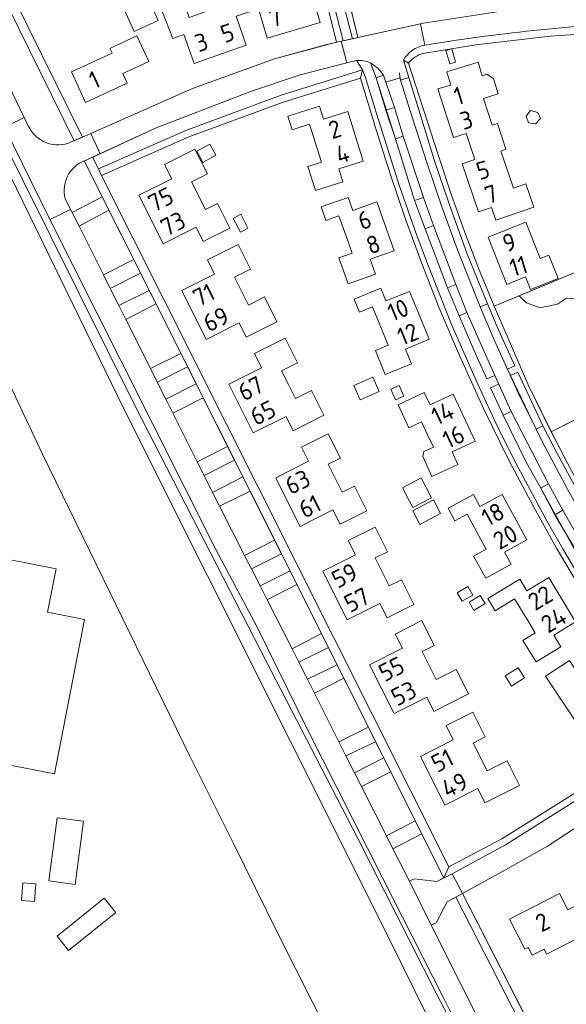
# Model space of a CAD drawing. Header units: metres. Extents: x 209813 to 223847, y 571801 to 587119.
# Tile 705 of 746: x 221768 to 221891, y 584485 to 584708. Entities that reach past the tile are written whole.
import ezdxf
from ezdxf.enums import TextEntityAlignment as Align

# ---------------------------------------------------------------- set-up
doc = ezdxf.new("R2010")
doc.units = ezdxf.units.M
for name, color, linetype, lineweight in [('B-RO-GK-BESCHOEIING-G', 8, 'GK-BESCHOEIING', 0), ('B-RO-GR-BEPLANTING_CULTUUR_BOSPLANTSOEN-GV', 8, 'Continuous', 0), ('B-RO-GR-BEPLANTING_CULTUUR_HEESTERS-GV', 8, 'Continuous', 0), ('B-RO-OG-BEBOUWING-T18', 8, 'Continuous', 0), ('B-RO-OG-TERREIN_CULTUURSCHEIDING-GV', 8, 'Continuous', 0), ('B-RO-OG-TERREIN_ERF-GV', 8, 'Continuous', 0), ('B-RO-OG-WATER_KANAAL-GV', 8, 'Continuous', 0), ('B-RO-OG-WEG-GV', 8, 'Continuous', 0), ('B-RO-VH-VERHARDING_BETONSTRAATSTEEN-GV', 8, 'Continuous', 0), ('B-RO-VH-VERHARDING_TEGEL-GV', 8, 'Continuous', 0)]:
    doc.layers.add(name, color=color, linetype=linetype, lineweight=lineweight)
doc.styles.add('NLCS-ISO-M200-T18', font='txt', dxfattribs={"height": 0.36})
doc.linetypes.add('GK-BESCHOEIING', pattern='A,30,-5,[1,NLCS.shx,S=1,R=0,X=0,Y=0],-5', length=40)

msp = doc.modelspace()

# ---------------------------------------------------------------- linework, layer by layer
at = {"layer": 'B-RO-GK-BESCHOEIING-G', "flags": 128}
msp.add_lwpolyline([(221875.738, 584454.845), (221874.508, 584455.066), (221873.062, 584455.961), (221872.183, 584457.19), (221847.773, 584506.691), (221791.235, 584619.586), (221692.021, 584823.048), (221668.547, 584870.73), (221657.634, 584892.46), (221646.635, 584912.998), (221631.561, 584939.584), (221622.157, 584954.665), (221605.775, 584980.039), (221592.815, 584999.476), (221533.755, 585091.875), (221484.107, 585170.707), (221456.455, 585214.021), (221415.099, 585277.685), (221382.506, 585326.88), (221353.466, 585369.682), (221298.776, 585452.31), (221262.849, 585507.464), (221235.508, 585549.912)], dxfattribs=at)
at = {"layer": 'B-RO-GR-BEPLANTING_CULTUUR_BOSPLANTSOEN-GV', "flags": 128}
msp.add_lwpolyline([(221880.677, 584645.329), (221882.298, 584643.713), (221885.361, 584642.588), (221889.361, 584643.401), (221891.423, 584644.776), (221894.611, 584644.714), (221897.236, 584643.838), (221900.361, 584636.774), (221900.173, 584632.272), (221898.236, 584628.771), (221895.986, 584625.708), (221893.986, 584622.519), (221893.611, 584619.831), (221893.924, 584617.548), (221909.396, 584625.367), (221906.142, 584631.565), (221902.205, 584638.817), (221899.455, 584645.632), (221898.004, 584652.56)], close=True, dxfattribs=at)
at = {"layer": 'B-RO-GR-BEPLANTING_CULTUUR_HEESTERS-GV', "flags": 128}
for points in [[(221826.118, 584756.487), (221829.016, 584745.193), (221828.635, 584745.083), (221830.602, 584738.244), (221832.626, 584729.485), (221839.293, 584702.71), (221840.845, 584703.05), (221833.334, 584732.337), (221827.567, 584756.853)], [(221834.049, 584746.334), (221833.64, 584746.249), (221831.045, 584757.703), (221829.627, 584757.361), (221835.392, 584732.847), (221842.918, 584703.504), (221844.102, 584703.764), (221839.652, 584722.23), (221835.485, 584739.393)], [(221854.41, 584681.461), (221852.458, 584687.948), (221850.489, 584687.367), (221852.63, 584680.819)], [(221861.239, 584661.234), (221859.03, 584667.555), (221856.998, 584666.859), (221859.402, 584660.477)], [(221864.421, 584647.141), (221867.058, 584640.758), (221868.836, 584641.544), (221866.334, 584647.848)], [(221878.042, 584628.668), (221879.659, 584629.414), (221875.671, 584638.261), (221873.479, 584643.467), (221871.863, 584642.791), (221875.024, 584635.325)], [(221884.535, 584615.085), (221886.043, 584615.855), (221880.353, 584627.983), (221878.688, 584627.242)], [(221876.037, 584625.274), (221874.208, 584624.465), (221877.052, 584618.271), (221878.879, 584619.126)], [(221890.549, 584596.725), (221887.292, 584602.695), (221885.584, 584601.747), (221888.779, 584595.742)]]:
    msp.add_lwpolyline(points, close=True, dxfattribs=at)
for points in [[(221846.977, 584698.037), (221848.282, 584694.685), (221849.924, 584695.246)], [(221853.705, 584694.638), (221853.829, 584694.132), (221855.682, 584694.754), (221854.472, 584698.666)]]:
    msp.add_lwpolyline(points, dxfattribs=at)
at = {"layer": 'B-RO-OG-TERREIN_CULTUURSCHEIDING-GV', "flags": 128}
for points in [[(221779.232, 584680.143), (221779.89, 584680.433), (221754.687, 584731.465), (221753.75, 584730.904), (221750.333, 584726.451), (221749.24, 584725.93), (221768.576, 584685.715)], [(221768.576, 584685.715), (221769.491, 584683.812)], [(221779.084, 584664.88), (221779.432, 584664.187), (221786.253, 584667.689), (221782.147, 584675.863)], [(221777.854, 584667.333), (221779.084, 584664.88)]]:
    msp.add_lwpolyline(points, dxfattribs=at)
for points in [[(221841.623, 584698.038), (221831.104, 584695.346), (221820.063, 584691.649), (221798.431, 584683.364), (221784.023, 584676.687), (221785.36, 584674.026), (221805.143, 584682.74), (221826.759, 584690.708), (221845.221, 584696.481), (221843.807, 584698.566), (221842.737, 584698.353)], [(221793.36, 584653.537), (221787.77, 584664.668), (221780.976, 584661.108), (221786.508, 584650.08)], [(221790.003, 584643.111), (221796.881, 584646.527), (221794.911, 584650.449), (221788.068, 584646.97)], [(221880.677, 584645.329), (221875.017, 584642.967), (221882.855, 584624.819), (221887.939, 584614.523), (221893.924, 584617.548), (221893.611, 584619.831), (221893.986, 584622.519), (221895.986, 584625.708), (221898.236, 584628.771), (221900.173, 584632.272), (221900.361, 584636.774), (221897.236, 584643.838), (221894.611, 584644.714), (221891.423, 584644.776), (221889.361, 584643.401), (221885.361, 584642.588), (221882.298, 584643.713)], [(221798.417, 584643.468), (221791.591, 584639.945), (221797.154, 584628.856), (221804.057, 584632.238)], [(221800.657, 584621.871), (221807.517, 584625.35), (221805.574, 584629.218), (221798.709, 584625.755)], [(221809.081, 584622.235), (221802.217, 584618.761), (221807.774, 584607.682), (221814.625, 584611.196)], [(221816.204, 584608.052), (221809.304, 584604.632), (221811.227, 584600.799), (221818.093, 584604.292)], [(221819.708, 584601.075), (221812.814, 584597.636), (221818.472, 584586.513), (221825.265, 584589.995)], [(221826.813, 584586.908), (221820.01, 584583.489), (221821.978, 584579.621), (221828.776, 584582.994)], [(221830.309, 584579.938), (221823.569, 584576.492), (221829.234, 584565.355), (221835.886, 584568.817)], [(221839.421, 584561.769), (221837.45, 584565.7), (221830.775, 584562.325), (221832.721, 584558.46)], [(221846.51, 584547.634), (221840.965, 584558.69), (221834.304, 584555.317), (221839.839, 584544.326)], [(221850.008, 584540.659), (221848.165, 584544.333), (221841.434, 584541.159), (221843.375, 584537.305)], [(221850.59, 584523.021), (221857.135, 584526.449), (221851.571, 584537.544), (221844.938, 584534.202)], [(221863.632, 584513.494), (221858.647, 584523.433), (221852.084, 584520.074), (221855.796, 584512.72), (221856.857, 584513.258), (221862.058, 584512.708)], [(221866.347, 584509.152), (221864.368, 584508.097), (221861.875, 584503.346), (221860.772, 584502.788), (221873.544, 584477.295), (221876.206, 584471.891), (221875.995, 584471.133), (221877.711, 584467.63), (221878.466, 584467.37), (221880.393, 584463.332), (221886.096, 584466.223), (221887.196, 584468.462)]]:
    msp.add_lwpolyline(points, close=True, dxfattribs=at)
at = {"layer": 'B-RO-OG-TERREIN_CULTUURSCHEIDING-GV'}
for points in [[(221769.491, 584683.812, 0.4152358), (221779.232, 584680.143)], [(221782.147, 584675.863, 0.3786816), (221777.854, 584667.333)]]:
    msp.add_lwpolyline(points, format="xyb", dxfattribs=at)
at = {"layer": 'B-RO-OG-TERREIN_ERF-GV', "flags": 128}
for points in [[(221757.265, 584730.79), (221781.762, 584681.258), (221806.65, 584692.23), (221825.293, 584699), (221839.293, 584702.71), (221836.327, 584714.643), (221833.634, 584713.846), (221835.609, 584707.176), (221823.587, 584703.62), (221821.613, 584710.292), (221816.558, 584708.656), (221818.869, 584702.084), (221807.069, 584697.92), (221804.75, 584704.482), (221802.261, 584703.602), (221799.759, 584709.936), (221804.748, 584711.727), (221805.948, 584708.326), (221815.397, 584711.659), (221814.4, 584714.485), (221817.108, 584715.439)], [(221841.406, 584714.953), (221844.102, 584703.764), (221859.003, 584707.031), (221876.686, 584709.758)], [(221917.582, 584705.888), (221904.603, 584705.196), (221887.671, 584704.085), (221870.853, 584702.171), (221858.859, 584700.197)], [(221855.611, 584697.958), (221862.4, 584677.018), (221865.281, 584668.309), (221868.301, 584659.832), (221871.482, 584651.583), (221875.017, 584642.967)], [(221875.017, 584642.967), (221898.004, 584652.56), (221899.455, 584645.632), (221902.205, 584638.817), (221906.142, 584631.565), (221909.396, 584625.367), (221887.939, 584614.523), (221892.49, 584605.667), (221897.641, 584596.593), (221902.67, 584587.936), (221907.947, 584579.248), (221913.517, 584570.634), (221921.686, 584558.439)], [(221840.843, 584471.507), (221833.753, 584485.476), (221826.048, 584500.908), (221815.958, 584521.3), (221806.072, 584541.075), (221772.724, 584609.48), (221760.396, 584635.397)]]:
    msp.add_lwpolyline(points, dxfattribs=at)
for points in [[(221795.027, 584716.223), (221798.917, 584707.658), (221793.479, 584705.188), (221790.861, 584710.953), (221791.679, 584711.325), (221790.407, 584714.125)], [(221796.766, 584698.375), (221790.911, 584695.672), (221791.921, 584693.484), (221782.426, 584689.093), (221779.253, 584695.984), (221788.475, 584700.247), (221787.972, 584701.336), (221794.083, 584704.161)], [(221866.263, 584698.209), (221864.932, 584697.829), (221864.078, 584700.82), (221865.409, 584701.2)], [(221878.317, 584672.756), (221879.376, 584669.669), (221882.178, 584670.634), (221883.982, 584665.407), (221875.371, 584662.435), (221874.375, 584665.318), (221871.464, 584664.313), (221867.745, 584675.203), (221870.61, 584676.196), (221868.668, 584682.068), (221865.765, 584681.154), (221862.286, 584692.139), (221865.169, 584693.015), (221864.267, 584695.984), (221871.357, 584698.193), (221872.318, 584695.143), (221873.322, 584695.459), (221874.833, 584694.514), (221875.93, 584691.03), (221872.622, 584689.988), (221874.535, 584683.916), (221875.739, 584684.295), (221877.669, 584678.491), (221876.488, 584678.086)], [(221844.719, 584694.603), (221827.255, 584689.134), (221805.871, 584681.282), (221786.104, 584672.546), (221821.505, 584602.11), (221864.726, 584516.006), (221876.756, 584522.342), (221894.456, 584533.423), (221914.316, 584548.629), (221905.969, 584561.2), (221900.169, 584570.063), (221894.593, 584579.053), (221889.144, 584588.166), (221884.003, 584597.448), (221878.41, 584607.961), (221872.588, 584619.749), (221867.146, 584631.754), (221862.49, 584642.753), (221858.657, 584652.596), (221854.959, 584662.669), (221851.566, 584672.704), (221848.28, 584682.905)], [(221834.911, 584678.655), (221833.193, 584684.143), (221829.222, 584682.9), (221828.248, 584685.987), (221835.427, 584688.251), (221836.363, 584685.276), (221841.867, 584687.008), (221845.35, 584675.819), (221839.828, 584674.077), (221840.765, 584671.106), (221834.547, 584669.145), (221832.803, 584674.61), (221835.876, 584675.572)], [(221884.406, 584684.257), (221882.786, 584684.464), (221882.251, 584686), (221883.213, 584687.271), (221884.885, 584686.846), (221885.475, 584685.459)], [(221797.301, 584662.576), (221794.537, 584668.083), (221801.967, 584671.81), (221800.343, 584675.047), (221807.243, 584678.535), (221810.043, 584672.928), (221806.459, 584671.124), (221809.63, 584664.823), (221812.365, 584666.199), (221815.17, 584660.613), (221809.13, 584657.582), (221807.496, 584660.82), (221800.066, 584657.069)], [(221810.604, 584679.658), (221811.971, 584677.114), (221809.003, 584675.519), (221807.636, 584678.063)], [(221841.791, 584657.995), (221839.861, 584663.431), (221836.912, 584662.384), (221835.86, 584665.426), (221841.961, 584667.577), (221842.996, 584664.64), (221848.457, 584666.565), (221852.364, 584655.506), (221846.908, 584653.573), (221848.111, 584650.176), (221841.949, 584647.993), (221839.818, 584653.9), (221842.861, 584654.98)], [(221817.526, 584659.745), (221815.883, 584662.847), (221817.594, 584663.753), (221819.237, 584660.651)], [(221884.285, 584656.651), (221885.445, 584653.733), (221887.396, 584654.508), (221889.506, 584649.23), (221883.225, 584646.705), (221882.073, 584649.576), (221877.878, 584647.893), (221873.629, 584658.591), (221882.158, 584662.003)], [(221817.781, 584646.364), (221819.359, 584643.219), (221822.987, 584645.04), (221825.799, 584639.438), (221818.852, 584635.94), (221817.221, 584639.172), (221809.813, 584635.433), (221804.28, 584646.471), (221811.696, 584650.213), (221810.066, 584653.443), (221817.018, 584656.932), (221819.825, 584651.339), (221816.198, 584649.518)], [(221858.062, 584640.876), (221860.278, 584635.45), (221854.944, 584633.258), (221856.312, 584629.929), (221850.32, 584627.488), (221848.1, 584632.913), (221850.988, 584634.095), (221847.432, 584642.782), (221844.515, 584641.588), (221843.318, 584644.576), (221849.325, 584647.022), (221850.503, 584644.129), (221855.845, 584646.304)], [(221828.407, 584625.187), (221830.001, 584622.024), (221833.622, 584623.849), (221836.435, 584618.243), (221829.501, 584614.764), (221827.878, 584617.999), (221820.443, 584614.269), (221814.906, 584625.286), (221822.331, 584628.989), (221820.709, 584632.241), (221827.66, 584635.73), (221830.463, 584630.146), (221826.827, 584628.321)], [(221847.544, 584626.893), (221848.98, 584623.628), (221844.635, 584621.717), (221843.199, 584624.982)], [(221853.51, 584625.02), (221854.58, 584622.59), (221852.695, 584621.76), (221851.625, 584624.19)], [(221859.937, 584613.797), (221858.547, 584616.743), (221855.7, 584615.4), (221853.303, 584620.64), (221859.166, 584623.404), (221860.49, 584620.58), (221865.724, 584623.034), (221870.687, 584612.388), (221865.464, 584609.942), (221866.784, 584607.123), (221860.917, 584604.366), (221859.591, 584607.277), (221858.831, 584608.887), (221859.06, 584610.015), (221861.237, 584611.042)], [(221828.299, 584598.588), (221825.533, 584604.116), (221832.981, 584607.825), (221831.367, 584611.066), (221837.427, 584614.084), (221840.191, 584608.534), (221837.448, 584607.165), (221840.597, 584600.858), (221843.34, 584602.227), (221846.153, 584596.636), (221840.103, 584593.591), (221838.482, 584596.812), (221831.058, 584593.076)], [(221854.225, 584601.834), (221858.458, 584604.058), (221860.809, 584599.583), (221856.576, 584597.359)], [(221871.643, 584590.798), (221868.877, 584595.857), (221866.115, 584594.347), (221864.591, 584597.19), (221870.296, 584600.299), (221871.773, 584597.569), (221876.847, 584600.315), (221882.446, 584590.018), (221877.36, 584587.237), (221878.856, 584584.501), (221873.086, 584581.347), (221870.339, 584586.371), (221873.206, 584587.939)], [(221756.85, 584589.26), (221748.86, 584590.85), (221750.36, 584598.38), (221754.45, 584597.57), (221754.63, 584598.49), (221758.69, 584597.66), (221758.516, 584596.743), (221762.53, 584595.98), (221761.789, 584592.252), (221765.172, 584591.58), (221764.45, 584587.948), (221764.772, 584587.884), (221764.347, 584585.745), (221775.776, 584583.474), (221773.83, 584573.68), (221782.23, 584572.04), (221775.417, 584537.061), (221743.28, 584543.32), (221750.1, 584578.3), (221754.33, 584577.48), (221755.07, 584581.24), (221755.3, 584581.22), (221755.98, 584585.15)], [(221861.254, 584599.11), (221862.882, 584596.037), (221858.181, 584593.547), (221856.553, 584596.62)], [(221838.932, 584577.412), (221836.167, 584582.929), (221843.592, 584586.653), (221841.972, 584589.884), (221848.023, 584592.919), (221850.82, 584587.329), (221848.091, 584585.963), (221851.252, 584579.646), (221853.99, 584581.016), (221856.789, 584575.433), (221850.746, 584572.396), (221849.122, 584575.627), (221841.696, 584571.895)], [(221882.616, 584571.743), (221879.627, 584576.679), (221875.205, 584574.001), (221873.543, 584576.754), (221880.808, 584581.154), (221882.424, 584578.488), (221887.364, 584581.48), (221893.445, 584571.445), (221888.506, 584568.454), (221890.118, 584565.793), (221884.488, 584562.383), (221881.506, 584567.252), (221884.308, 584568.949)], [(221869.009, 584579.468), (221870.154, 584577.549), (221867.759, 584576.12), (221866.614, 584578.039)], [(221869.321, 584575.918), (221871.862, 584577.443), (221872.966, 584575.604), (221870.425, 584574.079)], [(221860.281, 584561.609), (221861.865, 584558.448), (221866.396, 584560.717), (221869.207, 584555.135), (221861.377, 584551.208), (221859.756, 584554.44), (221852.337, 584550.719), (221846.793, 584561.749), (221854.215, 584565.481), (221852.591, 584568.711), (221858.631, 584571.748), (221861.439, 584566.142), (221858.698, 584564.77)], [(221891.593, 584551.709), (221886.631, 584559.179), (221892.051, 584562.731), (221893.75, 584560.138), (221898.595, 584563.313), (221905.043, 584553.517), (221900.229, 584550.338), (221902.217, 584547.328), (221896.713, 584543.713), (221893.407, 584548.97)], [(221881.901, 584558.779), (221878.928, 584556.933), (221877.504, 584559.226), (221880.477, 584561.073)], [(221861.092, 584535.503), (221858.321, 584541.017), (221865.745, 584544.733), (221864.123, 584547.972), (221870.173, 584551.001), (221872.966, 584545.414), (221870.232, 584544.037), (221873.413, 584537.722), (221877.933, 584539.998), (221880.746, 584534.415), (221872.9, 584530.486), (221871.28, 584533.713), (221863.862, 584529.989)], [(221909.234, 584491.558), (221906.846, 584490.45), (221904.598, 584495.296), (221908.296, 584497.011), (221910.415, 584492.442), (221923.95, 584502.584), (221937.511, 584512.915), (221935.21, 584516.394), (221931.356, 584513.73), (221926.999, 584520.032), (221930.982, 584522.786), (221917.619, 584542.99), (221914.331, 584540.008), (221900.617, 584529.506), (221887.112, 584520.659), (221877.564, 584515.336), (221867.821, 584509.938), (221886.006, 584474.446), (221907.137, 584489.986)], [(221781.98, 584526.337), (221780.144, 584512.024), (221774.165, 584512.791), (221776.001, 584527.104)], [(221771.225, 584512.121), (221770.866, 584508.137), (221767.925, 584508.402), (221768.284, 584512.386)], [(221786.694, 584508.917), (221789.303, 584505.68), (221778.628, 584497.074), (221776.019, 584500.311)], [(221881.936, 584497.325), (221878.468, 584504.14), (221889.826, 584509.932), (221891.688, 584506.265), (221894.639, 584507.764), (221897.709, 584501.706), (221886.893, 584496.202), (221886.299, 584497.369), (221883.618, 584496.004), (221882.738, 584497.733)]]:
    msp.add_lwpolyline(points, close=True, dxfattribs=at)
at = {"layer": 'B-RO-OG-WATER_KANAAL-GV', "flags": 128}
for points in [[(221872.183, 584457.19), (221847.773, 584506.691), (221791.235, 584619.586), (221692.021, 584823.048)], [(221872.183, 584457.19), (221847.773, 584506.691), (221791.235, 584619.586), (221692.021, 584823.048)], [(221756.365, 584637.344), (221757.002, 584637.485), (221757.748, 584637.398), (221758.58, 584637.074), (221759.694, 584636.327), (221760.396, 584635.397), (221772.724, 584609.48), (221806.072, 584541.075), (221815.958, 584521.3), (221826.048, 584500.908), (221833.753, 584485.476), (221840.843, 584471.507)], [(221756.365, 584637.344), (221757.002, 584637.485), (221757.748, 584637.398), (221758.58, 584637.074), (221759.694, 584636.327), (221760.396, 584635.397), (221772.724, 584609.48), (221806.072, 584541.075), (221815.958, 584521.3), (221826.048, 584500.908), (221833.753, 584485.476), (221840.843, 584471.507)]]:
    msp.add_lwpolyline(points, dxfattribs=at)
at = {"layer": 'B-RO-OG-WEG-GV', "flags": 128}
msp.add_lwpolyline([(221717.132, 584775.258), (221755.452, 584697.172), (221793.665, 584620.281), (221822.126, 584564.893), (221844.059, 584522.526), (221861.959, 584487.234), (221878.488, 584455.551), (221878.911, 584455.769), (221874.15, 584465.219), (221874.332, 584465.934), (221872.559, 584469.465), (221871.874, 584469.693), (221863.353, 584486.6), (221849.708, 584513.506), (221832.779, 584546.962), (221821.296, 584570.275), (221811.997, 584587.872), (221790.539, 584630.524), (221774.389, 584662.567), (221764.088, 584683.505), (221749.834, 584712.875)], dxfattribs=at)
at = {"layer": 'B-RO-VH-VERHARDING_BETONSTRAATSTEEN-GV', "flags": 128}
for points in [[(221917.225, 584712.739), (221916.491, 584712.611), (221897.47, 584711.548), (221876.686, 584709.758), (221859.003, 584707.031), (221858.291, 584706.875), (221859.31, 584702.055), (221866.467, 584703.219)], [(221858.291, 584706.875), (221840.345, 584702.94), (221841.623, 584698.038), (221842.737, 584698.353), (221843.807, 584698.566)], [(221840.345, 584702.94), (221836.815, 584702.166), (221825.293, 584699), (221806.65, 584692.23), (221783.636, 584682.084)], [(221785.752, 584677.489), (221798.431, 584683.364), (221820.063, 584691.649), (221831.104, 584695.346), (221841.623, 584698.038)], [(221849.924, 584695.246), (221848.282, 584694.685), (221850.489, 584687.367), (221852.458, 584687.948), (221850.509, 584693.705)], [(221849.924, 584695.246), (221850.509, 584693.705), (221853.705, 584694.638)], [(221853.829, 584694.132), (221853.705, 584694.638)], [(221852.458, 584687.948), (221854.41, 584681.461)], [(221769.491, 584683.812), (221768.576, 584685.715), (221764.088, 584683.505), (221774.389, 584662.567), (221779.084, 584664.88), (221777.854, 584667.333)], [(221782.147, 584675.863), (221782.594, 584676.025), (221785.752, 584677.489), (221783.636, 584682.084), (221779.232, 584680.143)], [(221859.03, 584667.555), (221861.239, 584661.234)], [(221866.334, 584647.848), (221868.836, 584641.544)], [(221884.535, 584615.085), (221880.466, 584623.32), (221875.024, 584635.325), (221871.863, 584642.791)], [(221875.146, 584627.286), (221878.879, 584619.126), (221887.292, 584602.695), (221890.549, 584596.725), (221897.368, 584584.758), (221900.938, 584578.948)], [(221878.879, 584619.126), (221877.052, 584618.271), (221882.345, 584607.506), (221885.584, 584601.747), (221887.292, 584602.695)], [(221890.549, 584596.725), (221888.779, 584595.742), (221895.755, 584583.82), (221897.368, 584584.758)], [(221865.515, 584514.436), (221862.058, 584512.708), (221856.857, 584513.258), (221855.796, 584512.72), (221860.772, 584502.788), (221861.875, 584503.346), (221864.368, 584508.097), (221867.821, 584509.938)]]:
    msp.add_lwpolyline(points, dxfattribs=at)
at = {"layer": 'B-RO-VH-VERHARDING_BETONSTRAATSTEEN-GV'}
for points in [[(221854.472, 584698.666, -0.2256773), (221859.31, 584702.055)], [(221843.807, 584698.566, -0.1561205), (221846.977, 584698.037)], [(221846.977, 584698.037, -0.126865), (221849.924, 584695.246)], [(221853.705, 584694.638, -0.0555556), (221853.597, 584695.79)]]:
    msp.add_lwpolyline(points, format="xyb", dxfattribs=at)
at = {"layer": 'B-RO-VH-VERHARDING_BETONSTRAATSTEEN-GV', "flags": 128}
for points in [[(221856.513, 584685.557), (221859.76, 584675.475), (221863.079, 584665.65), (221866.717, 584655.735), (221871.863, 584642.791), (221873.479, 584643.467), (221868.849, 584654.981), (221864.865, 584665.908), (221861.421, 584676.119), (221858.264, 584686.411), (221855.682, 584694.754), (221853.829, 584694.132)], [(221854.41, 584681.461), (221852.63, 584680.819), (221856.998, 584666.859), (221859.03, 584667.555)], [(221787.77, 584664.668), (221786.253, 584667.689), (221779.432, 584664.187), (221780.976, 584661.108)], [(221864.421, 584647.141), (221866.334, 584647.848), (221861.239, 584661.234), (221859.402, 584660.477)], [(221793.36, 584653.537), (221786.508, 584650.08), (221788.068, 584646.97), (221794.911, 584650.449)], [(221798.417, 584643.468), (221796.881, 584646.527), (221790.003, 584643.111), (221791.591, 584639.945)], [(221875.146, 584627.286), (221868.836, 584641.544), (221867.058, 584640.758), (221871.126, 584631.316), (221873.332, 584626.483)], [(221804.057, 584632.238), (221797.154, 584628.856), (221798.709, 584625.755), (221805.574, 584629.218)], [(221800.657, 584621.871), (221802.217, 584618.761), (221809.081, 584622.235), (221807.517, 584625.35)], [(221884.535, 584615.085), (221886.047, 584612.024), (221891.639, 584601.511), (221896.568, 584592.605), (221901.944, 584583.612), (221907.52, 584574.622), (221917.134, 584559.926), (221917.574, 584559.173), (221919.121, 584560.191), (221911.684, 584571.493), (221903.423, 584584.529), (221895.99, 584597.243), (221889.198, 584609.731), (221886.043, 584615.855)], [(221809.304, 584604.632), (221816.204, 584608.052), (221814.625, 584611.196), (221807.774, 584607.682)], [(221812.779, 584597.705), (221819.708, 584601.075), (221818.093, 584604.292), (221811.227, 584600.799)], [(221825.265, 584589.995), (221818.472, 584586.513), (221820.01, 584583.489), (221826.813, 584586.908)], [(221823.569, 584576.492), (221830.309, 584579.938), (221828.776, 584582.994), (221821.978, 584579.621)], [(221829.234, 584565.355), (221830.775, 584562.325), (221837.45, 584565.7), (221835.886, 584568.817)], [(221839.421, 584561.769), (221832.721, 584558.46), (221834.304, 584555.317), (221840.965, 584558.69)], [(221841.434, 584541.159), (221848.165, 584544.333), (221846.51, 584547.634), (221839.839, 584544.326)], [(221877.564, 584515.336), (221887.112, 584520.659), (221900.617, 584529.506), (221914.331, 584540.008), (221917.873, 584543.221), (221914.748, 584546.913), (221914.546, 584546.68), (221895.351, 584532.131), (221877.541, 584520.981), (221865.515, 584514.436), (221867.821, 584509.938)], [(221851.571, 584537.544), (221850.008, 584540.659), (221843.375, 584537.305), (221844.938, 584534.202)], [(221850.59, 584523.021), (221852.084, 584520.074), (221858.647, 584523.433), (221857.135, 584526.449)]]:
    msp.add_lwpolyline(points, close=True, dxfattribs=at)
at = {"layer": 'B-RO-VH-VERHARDING_TEGEL-GV', "flags": 128}
for points in [[(221827.567, 584756.853), (221833.334, 584732.337), (221840.845, 584703.05), (221842.918, 584703.504), (221835.392, 584732.847), (221829.627, 584757.361)], [(221858.859, 584700.197), (221870.853, 584702.171), (221887.671, 584704.085), (221904.603, 584705.196), (221912.467, 584705.61)], [(221866.467, 584703.219), (221859.31, 584702.055)], [(221843.807, 584698.566), (221845.221, 584696.481)], [(221859.402, 584660.477), (221856.998, 584666.859), (221852.63, 584680.819), (221848.282, 584694.685), (221846.977, 584698.037)], [(221854.472, 584698.666), (221855.611, 584697.958)], [(221854.472, 584698.666), (221858.264, 584686.411), (221861.421, 584676.119), (221864.865, 584665.908), (221868.849, 584654.981), (221873.479, 584643.467), (221875.671, 584638.261), (221879.659, 584629.414), (221878.042, 584628.668), (221878.688, 584627.242), (221880.353, 584627.983), (221886.043, 584615.855), (221889.198, 584609.731), (221895.99, 584597.243), (221903.423, 584584.529), (221911.684, 584571.493), (221919.121, 584560.191), (221919.257, 584560.28), (221919.878, 584559.367)], [(221920.662, 584559.943), (221913.517, 584570.634), (221907.947, 584579.248), (221902.67, 584587.936), (221897.641, 584596.593), (221892.49, 584605.667), (221888.676, 584613.032), (221882.855, 584624.819), (221875.017, 584642.967), (221871.482, 584651.583), (221868.301, 584659.832), (221865.281, 584668.309), (221862.4, 584677.018), (221855.611, 584697.958)], [(221860.141, 584651.986), (221857.466, 584658.997), (221853.518, 584670.369), (221848.367, 584686.605), (221845.828, 584694.95), (221845.221, 584696.481)], [(221844.719, 584694.603), (221848.28, 584682.905), (221851.566, 584672.704), (221854.959, 584662.669), (221858.657, 584652.596), (221862.49, 584642.753), (221867.146, 584631.754), (221872.588, 584619.749), (221878.41, 584607.961), (221884.003, 584597.448), (221889.144, 584588.166), (221894.593, 584579.053), (221900.169, 584570.063), (221905.969, 584561.2), (221914.316, 584548.629)], [(221785.36, 584674.026), (221784.023, 584676.687), (221782.594, 584676.025), (221782.147, 584675.863), (221819.708, 584601.075), (221863.632, 584513.494)], [(221864.726, 584516.006), (221821.505, 584602.11), (221786.104, 584672.546)], [(221916.909, 584550.743), (221910.704, 584560.129), (221904.073, 584570.066), (221899.136, 584577.873), (221892.633, 584589.004), (221885.584, 584601.747), (221882.345, 584607.506), (221877.052, 584618.271), (221874.208, 584624.465), (221876.037, 584625.274), (221875.146, 584627.286), (221873.332, 584626.483), (221871.126, 584631.316), (221867.058, 584640.758), (221864.421, 584647.141), (221859.402, 584660.477)], [(221860.141, 584651.986), (221865.333, 584638.807), (221871.255, 584625.456), (221876.166, 584614.914), (221880.422, 584606.412), (221887.051, 584594.186), (221890.536, 584588.023), (221898.752, 584574.238), (221903.625, 584566.732), (221911.179, 584555.303), (221915.835, 584548.171)]]:
    msp.add_lwpolyline(points, dxfattribs=at)
for points in [[(221779.89, 584680.433), (221781.762, 584681.258), (221757.265, 584730.79), (221754.687, 584731.465)], [(221785.36, 584674.026), (221786.104, 584672.546), (221805.871, 584681.282), (221827.255, 584689.134), (221844.719, 584694.603), (221845.221, 584696.481), (221826.759, 584690.708), (221805.143, 584682.74)], [(221914.316, 584548.629), (221894.456, 584533.423), (221876.756, 584522.342), (221864.726, 584516.006), (221863.632, 584513.494), (221865.515, 584514.436), (221877.541, 584520.981), (221895.351, 584532.131), (221914.546, 584546.68), (221915.835, 584548.171)], [(221866.347, 584509.152), (221887.196, 584468.462), (221886.096, 584466.223), (221880.393, 584463.332), (221882.278, 584459.558), (221883.762, 584463.32), (221890.068, 584466.518), (221867.821, 584509.938)]]:
    msp.add_lwpolyline(points, close=True, dxfattribs=at)
at = {"layer": 'B-RO-VH-VERHARDING_TEGEL-GV'}
for points in [[(221917.385, 584707.62, 0.0275943), (221866.467, 584703.219)], [(221855.611, 584697.958, -0.1612339), (221858.859, 584700.197)]]:
    msp.add_lwpolyline(points, format="xyb", dxfattribs=at)

# ---------------------------------------------------------------- texts
at = {"layer": 'B-RO-OG-BEBOUWING-T18', "style": 'NLCS-ISO-M200-T18'}
for s, rotation, p in [('7', 16.5, (221825.458, 584708.345)), ('5', 19.4, (221814.59, 584704.816)), ('3', 19.4, (221808.69, 584702.734)), ('1', 24.8, (221784.473, 584694.211)), ('1', 16.9, (221866.969, 584690.6)), ('3', 16.9, (221868.709, 584685.107)), ('2', 17.4, (221838.919, 584683.021)), ('4', 17.4, (221840.66, 584677.427)), ('5', 16.9, (221872.462, 584673.769)), ('7', 16.9, (221874.321, 584668.323)), ('75', 26.7, (221799.494, 584667.124)), ('73', 26.7, (221802.258, 584661.617)), ('6', 19.6, (221845.661, 584662.47)), ('9', 16.9, (221878.411, 584657.388)), ('8', 19.5, (221847.615, 584656.941)), ('11', 16.9, (221880.535, 584652.04)), ('71', 26.7, (221809.239, 584645.503)), ('10', 22.3, (221853.25, 584642.078)), ('69', 26.6, (221812.006, 584639.984)), ('12', 22.3, (221855.467, 584636.651)), ('67', 26.7, (221819.864, 584624.329)), ('65', 26.7, (221822.633, 584618.819)), ('14', 25.3, (221863.336, 584618.689)), ('16', 25.3, (221865.818, 584613.366)), ('63', 26.5, (221830.493, 584603.142)), ('61', 26.5, (221833.255, 584597.622)), ('18', 28.7, (221874.732, 584595.83)), ('20', 28.7, (221877.532, 584590.682)), ('59', 26.6, (221841.126, 584581.963)), ('57', 26.6, (221843.89, 584576.445)), ('22', 31.2, (221885.462, 584576.9)), ('24', 31.2, (221888.503, 584571.883)), ('55', 26.6, (221851.753, 584560.788)), ('53', 26.6, (221854.525, 584555.273)), ('51', 26.6, (221863.281, 584540.056)), ('49', 26.7, (221866.051, 584534.542)), ('2', 27, (221885.964, 584503.473))]:
    msp.add_text(s, height=4, rotation=rotation, dxfattribs=at).set_placement(p, align=Align.MIDDLE)

doc.saveas('drawing.dxf')
